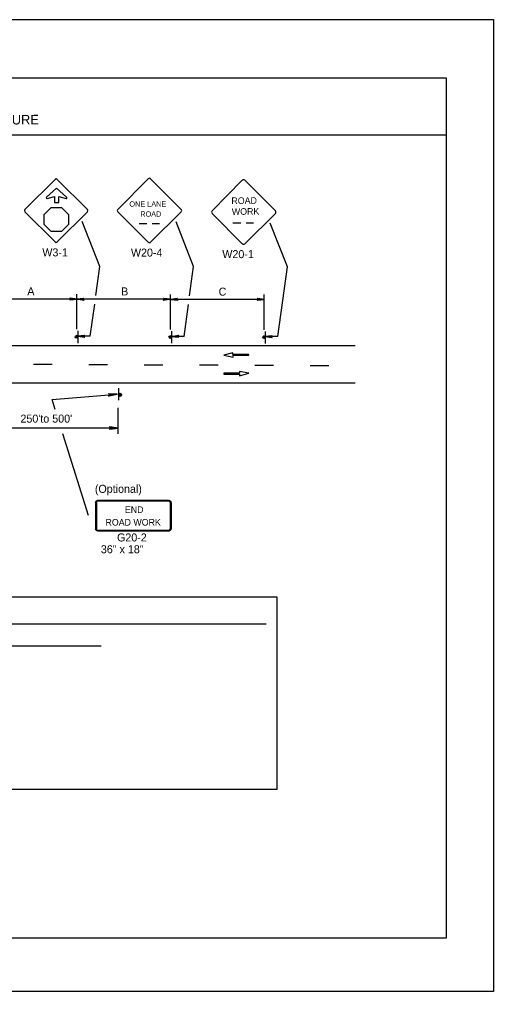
# Model space of a CAD drawing. Extents: x -14145 to -13521, y 30244 to 30661.
# Drawn here: x -13803.62 to -13791.17, y 30505.81 to 30531.31 of the extents above; entities that cross this region are included whole.
import ezdxf

# ---------------------------------------------------------------- set-up
doc = ezdxf.new("R2010")
doc.units = 0
for name, color, linetype in [('1', 7, 'Continuous'), ('10', 7, 'Continuous'), ('2', 7, 'Continuous'), ('3', 7, 'Continuous'), ('4', 7, 'Continuous'), ('61', 7, 'Continuous')]:
    doc.layers.add(name, color=color, linetype=linetype)

msp = doc.modelspace()

# ---------------------------------------------------------------- linework, layer by layer
at = {"layer": '1'}
for p, q in [((-13803.476, 30526.318), (-13802.68, 30527.112)), ((-13802.628, 30527.112), (-13801.832, 30526.318)), ((-13800.241, 30527.127), (-13801.036, 30526.324)), ((-13799.372, 30526.324), (-13800.174, 30527.127)), ((-13797.768, 30527.088), (-13798.563, 30526.285)), ((-13796.899, 30526.285), (-13797.701, 30527.088)), ((-13802.643, 30526.881), (-13802.907, 30526.641)), ((-13802.379, 30526.641), (-13802.643, 30526.881)), ((-13802.891, 30526.611), (-13802.698, 30526.662)), ((-13802.698, 30526.662), (-13802.698, 30526.503)), ((-13802.588, 30526.503), (-13802.588, 30526.662)), ((-13802.588, 30526.662), (-13802.395, 30526.611)), ((-13802.698, 30526.503), (-13802.588, 30526.503)), ((-13802.68, 30525.469), (-13803.476, 30526.264)), ((-13801.832, 30526.264), (-13802.628, 30525.469)), ((-13801.036, 30526.258), (-13800.241, 30525.463)), ((-13800.174, 30525.463), (-13799.372, 30526.258)), ((-13798.563, 30526.219), (-13797.768, 30525.424)), ((-13797.701, 30525.424), (-13796.899, 30526.219)), ((-13801.505, 30524.83), (-13801.967, 30526.008)), ((-13800.477, 30525.95), (-13800.278, 30525.95)), ((-13800.134, 30525.95), (-13799.941, 30525.95)), ((-13799.045, 30524.824), (-13799.507, 30526.002)), ((-13798.013, 30525.971), (-13797.803, 30525.971)), ((-13797.67, 30525.971), (-13797.477, 30525.971)), ((-13796.585, 30524.818), (-13797.034, 30525.964)), ((-13801.61, 30524.067), (-13801.505, 30524.83)), ((-13799.15, 30524.061), (-13799.045, 30524.824)), ((-13796.837, 30522.987), (-13796.585, 30524.818)), ((-13802.112, 30523.18), (-13802.112, 30524.1)), ((-13799.652, 30523.174), (-13799.652, 30524.094)), ((-13797.192, 30523.168), (-13797.192, 30524.088)), ((-13802.106, 30523.972), (-13804.572, 30523.972)), ((-13799.646, 30523.966), (-13802.112, 30523.966)), ((-13801.757, 30522.999), (-13801.642, 30523.834)), ((-13797.186, 30523.96), (-13799.652, 30523.96)), ((-13799.297, 30522.993), (-13799.182, 30523.828)), ((-13802.087, 30523.137), (-13802.087, 30522.819)), ((-13801.757, 30522.999), (-13802.087, 30522.999)), ((-13799.627, 30523.131), (-13799.627, 30522.813)), ((-13799.297, 30522.993), (-13799.627, 30522.993)), ((-13797.167, 30523.125), (-13797.167, 30522.807)), ((-13821.088, 30522.756), (-13794.808, 30522.756)), ((-13796.837, 30522.987), (-13797.167, 30522.987)), ((-13798.014, 30522.564), (-13798.255, 30522.498)), ((-13798.255, 30522.498), (-13798.011, 30522.452)), ((-13798.014, 30522.519), (-13798.014, 30522.564)), ((-13797.597, 30522.519), (-13798.014, 30522.519)), ((-13798.011, 30522.452), (-13798.011, 30522.497)), ((-13798.011, 30522.497), (-13797.597, 30522.497)), ((-13797.597, 30522.497), (-13797.597, 30522.519)), ((-13802.76, 30522.252), (-13803.246, 30522.252)), ((-13801.308, 30522.246), (-13801.794, 30522.246)), ((-13799.856, 30522.24), (-13800.342, 30522.24)), ((-13798.404, 30522.234), (-13798.89, 30522.234)), ((-13796.952, 30522.228), (-13797.438, 30522.228)), ((-13797.841, 30522.028), (-13798.255, 30522.028)), ((-13798.255, 30522.028), (-13798.255, 30522.006)), ((-13798.255, 30522.006), (-13797.839, 30522.006)), ((-13797.597, 30522.027), (-13797.841, 30522.073)), ((-13797.841, 30522.073), (-13797.841, 30522.028)), ((-13797.839, 30521.961), (-13797.597, 30522.027)), ((-13797.839, 30522.006), (-13797.839, 30521.961)), ((-13795.5, 30522.222), (-13795.986, 30522.222)), ((-13821.088, 30521.772), (-13794.808, 30521.772)), ((-13801.019, 30521.633), (-13801.019, 30521.321)), ((-13801.019, 30521.633), (-13801.019, 30521.321)), ((-13801.029, 30520.438), (-13801.029, 30521.117)), ((-13801.029, 30520.588), (-13804.572, 30520.588)), ((-13799.69, 30518.687), (-13801.563, 30518.687)), ((-13799.69, 30518.687), (-13801.563, 30518.687)), ((-13799.69, 30518.672), (-13801.563, 30518.672)), ((-13799.69, 30518.672), (-13801.563, 30518.672)), ((-13801.624, 30518.636), (-13801.624, 30517.948)), ((-13801.599, 30518.636), (-13801.599, 30517.948)), ((-13799.654, 30517.948), (-13799.654, 30518.636)), ((-13799.629, 30517.948), (-13799.629, 30518.636)), ((-13801.563, 30517.911), (-13799.69, 30517.911)), ((-13801.563, 30517.896), (-13799.69, 30517.896))]:
    msp.add_line(p, q, dxfattribs=at)
for points in [[(-13802.781, 30525.743), (-13802.966, 30525.929), (-13802.966, 30526.191), (-13802.781, 30526.377), (-13802.518, 30526.377), (-13802.332, 30526.191), (-13802.332, 30525.929), (-13802.518, 30525.743), (-13802.781, 30525.743)], [(-13802.286, 30523.996), (-13802.28, 30523.984), (-13802.106, 30523.972), (-13802.286, 30523.996), (-13802.298, 30524.002), (-13802.106, 30523.972), (-13802.28, 30523.966), (-13802.286, 30523.954), (-13802.106, 30523.972), (-13802.298, 30523.942), (-13802.286, 30523.954)], [(-13801.932, 30523.948), (-13801.938, 30523.96), (-13802.112, 30523.966), (-13801.932, 30523.948), (-13801.926, 30523.936), (-13802.112, 30523.966), (-13801.944, 30523.978), (-13801.938, 30523.99), (-13802.112, 30523.966), (-13801.926, 30523.996), (-13801.938, 30523.99)], [(-13799.826, 30523.99), (-13799.82, 30523.978), (-13799.646, 30523.966), (-13799.826, 30523.99), (-13799.838, 30523.996), (-13799.646, 30523.966), (-13799.82, 30523.96), (-13799.826, 30523.948), (-13799.646, 30523.966), (-13799.838, 30523.936), (-13799.826, 30523.948)], [(-13799.472, 30523.942), (-13799.478, 30523.954), (-13799.652, 30523.96), (-13799.472, 30523.942), (-13799.466, 30523.93), (-13799.652, 30523.96), (-13799.484, 30523.972), (-13799.478, 30523.984), (-13799.652, 30523.96), (-13799.466, 30523.99), (-13799.478, 30523.984)], [(-13797.366, 30523.984), (-13797.36, 30523.972), (-13797.186, 30523.96), (-13797.366, 30523.984), (-13797.378, 30523.99), (-13797.186, 30523.96), (-13797.36, 30523.954), (-13797.366, 30523.942), (-13797.186, 30523.96), (-13797.378, 30523.93), (-13797.366, 30523.942)], [(-13801.913, 30522.975), (-13801.919, 30522.987), (-13802.087, 30522.999), (-13801.913, 30522.975), (-13801.901, 30522.969), (-13802.087, 30522.999), (-13801.919, 30523.005), (-13801.913, 30523.017), (-13802.087, 30522.999), (-13801.901, 30523.029), (-13801.913, 30523.017)], [(-13799.453, 30522.969), (-13799.459, 30522.981), (-13799.627, 30522.993), (-13799.453, 30522.969), (-13799.441, 30522.963), (-13799.627, 30522.993), (-13799.459, 30522.999), (-13799.453, 30523.011), (-13799.627, 30522.993), (-13799.441, 30523.023), (-13799.453, 30523.011)], [(-13796.993, 30522.963), (-13796.999, 30522.975), (-13797.167, 30522.987), (-13796.993, 30522.963), (-13796.981, 30522.957), (-13797.167, 30522.987), (-13796.999, 30522.993), (-13796.993, 30523.005), (-13797.167, 30522.987), (-13796.981, 30523.017), (-13796.993, 30523.005)]]:
    msp.add_lwpolyline(points, dxfattribs=at)
for centre, radius in [((-13802.12, 30522.98), 0.0325), ((-13799.66, 30522.974), 0.0325), ((-13797.2, 30522.968), 0.0325), ((-13800.98, 30521.46), 0.0408)]:
    msp.add_circle(centre, radius, dxfattribs=at)
for centre, radius, start, end in [((-13802.654, 30527.086), 0.0376, 45, 135), ((-13800.207, 30527.094), 0.0465, 45, 135), ((-13797.734, 30527.055), 0.0465, 45, 135), ((-13802.895, 30526.629), 0.0178, 132.5836, 284.3022), ((-13802.39, 30526.629), 0.0178, 255.6978, 47.4164), ((-13803.449, 30526.291), 0.0376, 135, 225), ((-13801.858, 30526.291), 0.0376, 315, 45), ((-13801.002, 30526.292), 0.0465, 135, 225), ((-13799.404, 30526.291), 0.0465, 315, 45), ((-13798.529, 30526.253), 0.0465, 135, 225), ((-13796.931, 30526.252), 0.0465, 315, 45), ((-13802.654, 30525.496), 0.0376, 225, 315), ((-13800.207, 30525.496), 0.0465, 225, 315), ((-13797.734, 30525.457), 0.0465, 225, 315), ((-13802.12, 30522.991), 0.0214, 355.7499, 350.479), ((-13799.66, 30522.985), 0.0214, 355.7499, 350.479), ((-13797.2, 30522.979), 0.0214, 355.7499, 350.479), ((-13800.985, 30521.468), 0.0214, 189.521, 184.2501)]:
    msp.add_arc(centre, radius, start, end, dxfattribs=at)
for centre, major_axis, ratio, start_param, end_param in [((-13801.565, 30518.634), (0.0609, 0), 0.839899, 1.570796, 3.141593), ((-13801.565, 30518.634), (0, -0.0365), 0.999938, 3.141593, 4.712389), ((-13799.693, 30518.634), (-0.0609, 0), 0.839899, 3.141593, 4.712389), ((-13799.693, 30518.634), (0, 0.0365), 0.999938, 4.712389, 6.283185), ((-13801.565, 30517.947), (0.0609, 0), 0.839899, 3.141593, 4.712389), ((-13801.565, 30517.947), (0, -0.0365), 0.999938, 4.712389, 6.283185), ((-13799.693, 30517.947), (0, 0.0365), 0.999938, 3.141593, 4.712389), ((-13799.693, 30517.947), (-0.0609, 0), 0.839899, 1.570796, 3.141593)]:
    msp.add_ellipse(centre, major_axis=major_axis, ratio=ratio, start_param=start_param, end_param=end_param, dxfattribs=at)
at = {"layer": '10'}
for p, q in [((-13823.874, 30529.777), (-13792.422, 30529.777)), ((-13792.422, 30529.777), (-13792.422, 30507.207)), ((-13823.874, 30528.277), (-13792.422, 30528.277)), ((-13792.422, 30507.207), (-13823.874, 30507.207))]:
    msp.add_line(p, q, dxfattribs=at)
at = {"layer": '2'}
for p, q in [((-13817.092, 30515.457), (-13797.142, 30515.457)), ((-13812.906, 30514.872), (-13801.469, 30514.872))]:
    msp.add_line(p, q, dxfattribs=at)
msp.add_lwpolyline([(-13817.305, 30516.159), (-13796.863, 30516.159), (-13796.863, 30511.107), (-13817.305, 30511.107)], close=True, dxfattribs=at)
at = {"layer": '3'}
for points in [[(-13802.678, 30521.075), (-13802.761, 30521.339), (-13801.052, 30521.475)], [(-13801.272, 30521.485), (-13801.262, 30521.47), (-13801.052, 30521.475), (-13801.272, 30521.485), (-13801.284, 30521.494), (-13801.052, 30521.475), (-13801.26, 30521.448), (-13801.267, 30521.432), (-13801.052, 30521.475), (-13801.278, 30521.421), (-13801.267, 30521.432)], [(-13801.247, 30520.616), (-13801.239, 30520.6), (-13801.029, 30520.588), (-13801.247, 30520.616), (-13801.258, 30520.625), (-13801.029, 30520.588), (-13801.239, 30520.578), (-13801.246, 30520.562), (-13801.029, 30520.588), (-13801.258, 30520.552), (-13801.246, 30520.562)], [(-13801.809, 30518.291), (-13802.478, 30520.434)]]:
    msp.add_lwpolyline(points, dxfattribs=at)
at = {"layer": '61'}
msp.add_lwpolyline([(-13824.174, 30531.307), (-13791.174, 30531.307), (-13791.174, 30505.807), (-13824.174, 30505.807)], close=True, dxfattribs=at)

# ---------------------------------------------------------------- texts
at = {"layer": '1'}
for s, height, rotation, p in [('ROAD', 0.1735, 0.7566, (-13798.054, 30526.463)), ('WORK', 0.1733, 0.7588, (-13798.042, 30526.178))]:
    msp.add_text(s, height=height, rotation=rotation, dxfattribs=at).set_placement(p)
for s, height, p in [('ONE LANE', 0.1386, (-13800.732, 30526.396)), ('ROAD', 0.1389, (-13800.447, 30526.133)), ('END', 0.173, (-13800.85, 30518.361)), ('ROAD WORK', 0.173, (-13801.359, 30518.03))]:
    msp.add_text(s, height=height, dxfattribs=at).set_placement(p)
at = {"layer": '2'}
for s, p in [('W3-1', (-13803.017, 30525.091)), ('W20-4', (-13800.691, 30525.086)), ('W20-1', (-13798.293, 30525.046)), ('A', (-13803.411, 30524.073)), ('B', (-13800.949, 30524.067)), ('C', (-13798.389, 30524.061)), ("250'to 500'", (-13803.591, 30520.731)), ('(Optional)', (-13801.638, 30518.889)), ('G20-2', (-13801.056, 30517.614)), ('36" x 18"', (-13801.48, 30517.304))]:
    msp.add_text(s, height=0.21, dxfattribs=at).set_placement(p)
at = {"layer": '4'}
msp.add_text('TWO-LANE, TWO-WAY ROADWAY - STOP SIGN-CONTROLLED LANE CLOSURE', height=0.25, rotation=0.31, dxfattribs=at).set_placement((-13815.721, 30528.487))

doc.saveas('drawing.dxf')
